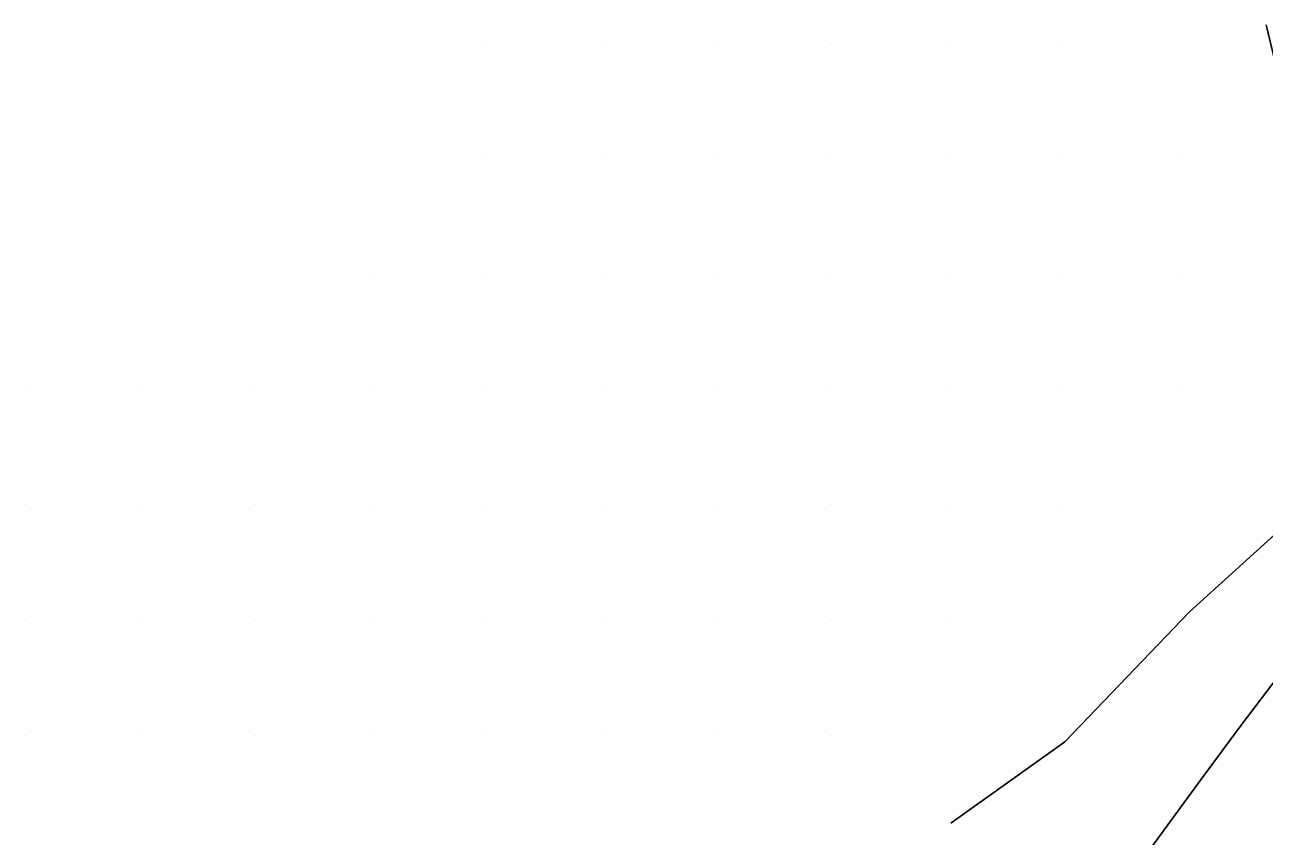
# Model space of a CAD drawing. Extents: x 1762120 to 1766775, y 709485 to 712965.
# Drawn here: x 1763339.9 to 1763447.4, y 712161.4 to 712231.8 of the extents above; entities that cross this region are included whole.
import ezdxf

# ---------------------------------------------------------------- set-up
doc = ezdxf.new("R2010")
doc.units = 0
doc.layers.add('Exist DTM QL2 LIDAR Elevation Point', color=7, linetype='Continuous')
doc.layers.add('PH Exist DTM Breakline', color=7, linetype='Continuous')

msp = doc.modelspace()

# ---------------------------------------------------------------- linework, layer by layer
at = {"layer": 'Exist DTM QL2 LIDAR Elevation Point'}
for p, q in [((1763379.9, 712230.12), (1763379.9, 712230.12)), ((1763389.9, 712230.12), (1763389.9, 712230.12)), ((1763399.91, 712230.12), (1763399.91, 712230.12)), ((1763409.91, 712230.12), (1763409.91, 712230.12)), ((1763419.91, 712230.12), (1763419.91, 712230.12)), ((1763429.91, 712230.12), (1763429.91, 712230.12)), ((1763379.9, 712220.12), (1763379.9, 712220.12)), ((1763389.9, 712220.12), (1763389.9, 712220.12)), ((1763399.91, 712220.12), (1763399.91, 712220.12)), ((1763409.91, 712220.12), (1763409.91, 712220.12)), ((1763419.91, 712220.12), (1763419.91, 712220.12)), ((1763429.91, 712220.12), (1763429.91, 712220.12)), ((1763439.91, 712220.12), (1763439.91, 712220.12)), ((1763369.9, 712210.12), (1763369.9, 712210.12)), ((1763379.9, 712210.12), (1763379.9, 712210.12)), ((1763389.9, 712210.12), (1763389.9, 712210.12)), ((1763399.91, 712210.12), (1763399.91, 712210.12)), ((1763409.91, 712210.12), (1763409.91, 712210.12)), ((1763419.91, 712210.12), (1763419.91, 712210.12)), ((1763429.91, 712210.12), (1763429.91, 712210.12)), ((1763439.91, 712210.12), (1763439.91, 712210.12)), ((1763339.9, 712200.12), (1763339.9, 712200.12)), ((1763349.9, 712200.12), (1763349.9, 712200.12)), ((1763359.9, 712200.12), (1763359.9, 712200.12)), ((1763369.9, 712200.12), (1763369.9, 712200.12)), ((1763379.9, 712200.12), (1763379.9, 712200.12)), ((1763389.9, 712200.12), (1763389.9, 712200.12)), ((1763399.91, 712200.12), (1763399.91, 712200.12)), ((1763409.91, 712200.12), (1763409.91, 712200.12)), ((1763419.91, 712200.12), (1763419.91, 712200.12)), ((1763429.91, 712200.12), (1763429.91, 712200.12)), ((1763439.91, 712200.12), (1763439.91, 712200.12)), ((1763339.9, 712190.12), (1763339.9, 712190.12)), ((1763349.9, 712190.12), (1763349.9, 712190.12)), ((1763359.9, 712190.12), (1763359.9, 712190.12)), ((1763369.9, 712190.12), (1763369.9, 712190.12)), ((1763379.9, 712190.12), (1763379.9, 712190.12)), ((1763389.9, 712190.12), (1763389.9, 712190.12)), ((1763399.91, 712190.12), (1763399.91, 712190.12)), ((1763409.91, 712190.12), (1763409.91, 712190.12)), ((1763419.91, 712190.12), (1763419.91, 712190.12)), ((1763429.91, 712190.12), (1763429.91, 712190.12)), ((1763339.9, 712180.11), (1763339.9, 712180.11)), ((1763349.9, 712180.11), (1763349.9, 712180.11)), ((1763359.9, 712180.11), (1763359.9, 712180.11)), ((1763369.9, 712180.11), (1763369.9, 712180.11)), ((1763379.9, 712180.11), (1763379.9, 712180.11)), ((1763389.9, 712180.11), (1763389.9, 712180.11)), ((1763399.91, 712180.11), (1763399.91, 712180.11)), ((1763409.91, 712180.11), (1763409.91, 712180.11)), ((1763419.91, 712180.11), (1763419.91, 712180.11)), ((1763339.9, 712170.11), (1763339.9, 712170.11)), ((1763349.9, 712170.11), (1763349.9, 712170.11)), ((1763359.9, 712170.11), (1763359.9, 712170.11)), ((1763369.9, 712170.11), (1763369.9, 712170.11)), ((1763379.9, 712170.11), (1763379.9, 712170.11)), ((1763389.9, 712170.11), (1763389.9, 712170.11)), ((1763399.91, 712170.11), (1763399.91, 712170.11)), ((1763409.91, 712170.11), (1763409.91, 712170.11))]:
    msp.add_line(p, q, dxfattribs=at)
at = {"layer": 'PH Exist DTM Breakline'}
for points in [[(1763447.59, 712231.77), (1763451.69, 712214.67), (1763458.94, 712203.51), (1763462.73, 712197.65), (1763457.59, 712195.92), (1763440.95, 712180.84), (1763430.14, 712169.54), (1763420.24, 712162.5)], [(1763481.85, 712195.17), (1763481.33, 712194.46), (1763479.76, 712192.32), (1763478.32, 712190.66), (1763475.77, 712188.14), (1763472.85, 712186.27), (1763468.79, 712183.06), (1763465.27, 712179.17), (1763457.72, 712177.9), (1763452.65, 712177.02), (1763448.35, 712174.84), (1763445.33, 712170.87), (1763441.91, 712166.21), (1763438.2, 712161.15), (1763435.32, 712157.23)]]:
    msp.add_lwpolyline(points, dxfattribs=at)

doc.saveas('drawing.dxf')
